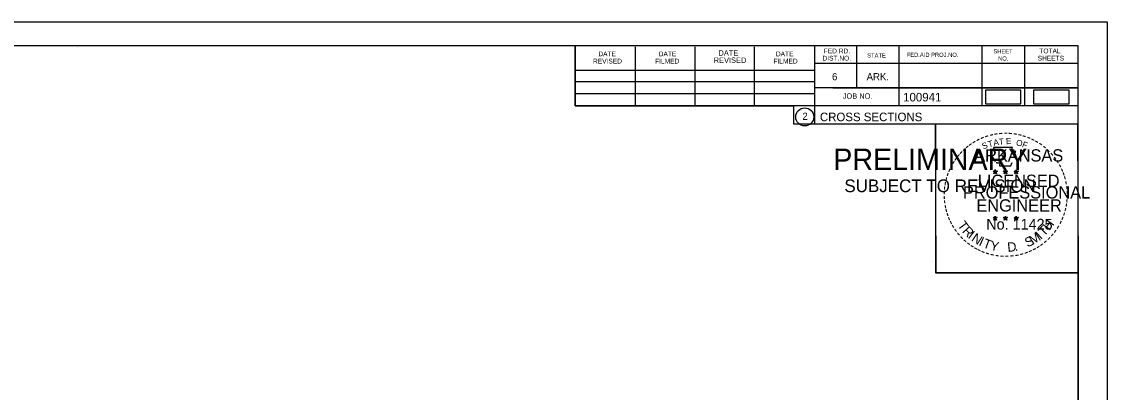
# Model space of a CAD drawing. Extents: x 1370538 to 1372872, y 376220 to 381127.
# Drawn here: x 1372694.1 to 1372871.6, y 378415.3 to 378475.9 of the extents above; entities that cross this region are included whole.
import ezdxf

# ---------------------------------------------------------------- set-up
doc = ezdxf.new("R2010")
doc.units = 0
for name, color, linetype in [('Default', 7, 'Continuous'), ('R_Border Notes', 7, 'Continuous'), ('R_No Plot', 7, 'Continuous'), ('T_Indications', 7, 'Continuous'), ('T_Notes', 7, 'Continuous')]:
    doc.layers.add(name, color=color, linetype=linetype)

msp = doc.modelspace()

# ---------------------------------------------------------------- linework, layer by layer
at = {"layer": 'Default'}
for points in [[(1372851.64, 378462.48), (1372857.47, 378462.48), (1372857.47, 378464.67), (1372851.64, 378464.67)], [(1372859.51, 378462.48), (1372865.34, 378462.48), (1372865.34, 378464.67), (1372859.51, 378464.67)]]:
    msp.add_lwpolyline(points, close=True, dxfattribs=at)
at = {"layer": 'R_Border Notes'}
for p, q in [((1372550.65, 378471.99), (1372866.83, 378471.99)), ((1372703.17, 378471.73), (1372703.17, 378471.73)), ((1372703.17, 378471.73), (1372703.17, 378471.73)), ((1372784.57, 378462.11), (1372784.57, 378471.99)), ((1372794.43, 378462.11), (1372794.43, 378471.79)), ((1372804.19, 378462.11), (1372804.19, 378471.79)), ((1372813.87, 378462.11), (1372813.87, 378471.79)), ((1372823.73, 378471.99), (1372823.73, 378459.19)), ((1372830.57, 378471.99), (1372830.57, 378465.05)), ((1372837.51, 378471.99), (1372837.51, 378462.11)), ((1372851.09, 378471.99), (1372851.09, 378462.11)), ((1372858.03, 378471.99), (1372858.03, 378462.11)), ((1372866.83, 378266.53), (1372866.83, 378471.99)), ((1372866.83, 378469.05), (1372823.73, 378469.05)), ((1372866.83, 378469.07), (1372866.83, 378469.07)), ((1372784.57, 378467.97), (1372823.73, 378467.97)), ((1372784.57, 378466.11), (1372823.73, 378466.11)), ((1372784.57, 378462.11), (1372784.57, 378464.17)), ((1372784.57, 378464.17), (1372823.73, 378464.17)), ((1372866.83, 378465.05), (1372823.73, 378465.05)), ((1372826.69, 378465.05), (1372866.83, 378465.05)), ((1372866.83, 378462.11), (1372784.57, 378462.11)), ((1372823.73, 378459.19), (1372866.83, 378459.19))]:
    msp.add_line(p, q, dxfattribs=at)
msp.add_circle((1372822.11, 378460.32), 1.47, dxfattribs=at)
at = {"layer": 'R_No Plot'}
for p, q in [((1372538.25, 378475.88), (1372871.58, 378475.88)), ((1372842.86, 378436.73), (1372842.86, 378436.73))]:
    msp.add_line(p, q, dxfattribs=at)
for points in [[(1372538.24, 378475.88), (1372871.58, 378475.88), (1372871.58, 378262.54), (1372538.24, 378262.54)], [(1372784.57, 378471.99), (1372784.57, 378462.11), (1372820.3, 378462.11), (1372820.3, 378459.19), (1372843.5, 378459.19), (1372843.5, 378434.85), (1372866.83, 378434.85), (1372866.83, 378266.53), (1372550.65, 378266.53), (1372550.65, 378471.99)], [(1372843.5, 378459.19), (1372866.71, 378459.19), (1372866.83, 378434.85), (1372843.62, 378434.85)]]:
    msp.add_lwpolyline(points, close=True, dxfattribs=at)
at = {"layer": 'T_Indications'}
for p, q in [((1372852.91, 378451.44), (1372853.26, 378451.33)), ((1372852.91, 378451.44), (1372853.16, 378451.4)), ((1372852.91, 378451.44), (1372853.15, 378451.32)), ((1372853.04, 378451.03), (1372853.26, 378451.33)), ((1372853.04, 378451.03), (1372853.17, 378451.28)), ((1372853.04, 378451.03), (1372853.26, 378451.25)), ((1372853.26, 378451.7), (1372853.22, 378451.44)), ((1372853.26, 378451.33), (1372853.26, 378451.7)), ((1372853.26, 378451.7), (1372853.31, 378451.45)), ((1372853.61, 378451.44), (1372853.26, 378451.33)), ((1372853.47, 378451.03), (1372853.26, 378451.33)), ((1372853.47, 378451.03), (1372853.26, 378451.25)), ((1372853.61, 378451.44), (1372853.32, 378451.39)), ((1372853.47, 378451.03), (1372853.34, 378451.33)), ((1372853.61, 378451.44), (1372853.4, 378451.34)), ((1372854.58, 378451.44), (1372854.93, 378451.33)), ((1372854.58, 378451.44), (1372854.83, 378451.4)), ((1372854.58, 378451.44), (1372854.82, 378451.32)), ((1372854.71, 378451.03), (1372854.93, 378451.33)), ((1372854.71, 378451.03), (1372854.84, 378451.28)), ((1372854.71, 378451.03), (1372854.93, 378451.25)), ((1372854.93, 378451.7), (1372854.89, 378451.44)), ((1372854.93, 378451.33), (1372854.93, 378451.7)), ((1372854.93, 378451.7), (1372854.98, 378451.45)), ((1372855.28, 378451.44), (1372854.93, 378451.33)), ((1372855.14, 378451.03), (1372854.93, 378451.33)), ((1372855.14, 378451.03), (1372854.93, 378451.25)), ((1372855.28, 378451.44), (1372854.99, 378451.39)), ((1372855.14, 378451.03), (1372855.01, 378451.33)), ((1372855.28, 378451.44), (1372855.07, 378451.34)), ((1372856.35, 378451.43), (1372856.69, 378451.32)), ((1372856.35, 378451.43), (1372856.6, 378451.39)), ((1372856.35, 378451.43), (1372856.58, 378451.31)), ((1372856.48, 378451.02), (1372856.69, 378451.32)), ((1372856.48, 378451.02), (1372856.6, 378451.27)), ((1372856.48, 378451.02), (1372856.69, 378451.24)), ((1372856.69, 378451.68), (1372856.65, 378451.43)), ((1372856.69, 378451.32), (1372856.69, 378451.68)), ((1372856.69, 378451.68), (1372856.74, 378451.43)), ((1372857.04, 378451.43), (1372856.69, 378451.32)), ((1372856.91, 378451.02), (1372856.69, 378451.32)), ((1372856.91, 378451.02), (1372856.69, 378451.24)), ((1372857.04, 378451.43), (1372856.76, 378451.38)), ((1372856.91, 378451.02), (1372856.77, 378451.31)), ((1372857.04, 378451.43), (1372856.84, 378451.33)), ((1372853.26, 378444.12), (1372853.22, 378443.87)), ((1372853.26, 378443.76), (1372853.26, 378444.12)), ((1372853.26, 378444.12), (1372853.31, 378443.87)), ((1372854.93, 378444.12), (1372854.88, 378443.87)), ((1372854.93, 378443.76), (1372854.93, 378444.12)), ((1372854.93, 378444.12), (1372854.97, 378443.87)), ((1372856.69, 378444.11), (1372856.65, 378443.86)), ((1372856.69, 378443.75), (1372856.69, 378444.11)), ((1372856.69, 378444.11), (1372856.74, 378443.86)), ((1372852.91, 378443.87), (1372853.26, 378443.76)), ((1372852.91, 378443.87), (1372853.16, 378443.82)), ((1372852.91, 378443.87), (1372853.14, 378443.75)), ((1372853.04, 378443.46), (1372853.26, 378443.76)), ((1372853.04, 378443.46), (1372853.17, 378443.71)), ((1372853.04, 378443.46), (1372853.25, 378443.68)), ((1372853.47, 378443.46), (1372853.25, 378443.68)), ((1372853.6, 378443.87), (1372853.26, 378443.76)), ((1372853.47, 378443.46), (1372853.26, 378443.76)), ((1372853.6, 378443.87), (1372853.32, 378443.82)), ((1372853.47, 378443.46), (1372853.33, 378443.75)), ((1372853.6, 378443.87), (1372853.4, 378443.77)), ((1372854.58, 378443.87), (1372854.93, 378443.76)), ((1372854.58, 378443.87), (1372854.83, 378443.82)), ((1372854.58, 378443.87), (1372854.81, 378443.75)), ((1372854.71, 378443.46), (1372854.93, 378443.76)), ((1372854.71, 378443.46), (1372854.84, 378443.71)), ((1372854.71, 378443.46), (1372854.92, 378443.68)), ((1372855.14, 378443.46), (1372854.92, 378443.68)), ((1372855.27, 378443.87), (1372854.93, 378443.76)), ((1372855.14, 378443.46), (1372854.93, 378443.76)), ((1372855.27, 378443.87), (1372854.99, 378443.82)), ((1372855.14, 378443.46), (1372855, 378443.75)), ((1372855.27, 378443.87), (1372855.07, 378443.77)), ((1372856.34, 378443.86), (1372856.69, 378443.75)), ((1372856.34, 378443.86), (1372856.6, 378443.81)), ((1372856.34, 378443.86), (1372856.58, 378443.74)), ((1372856.48, 378443.45), (1372856.69, 378443.75)), ((1372856.48, 378443.45), (1372856.6, 378443.7)), ((1372856.48, 378443.45), (1372856.69, 378443.67)), ((1372857.04, 378443.86), (1372856.69, 378443.75)), ((1372856.91, 378443.45), (1372856.69, 378443.75)), ((1372856.91, 378443.45), (1372856.69, 378443.67)), ((1372857.04, 378443.86), (1372856.75, 378443.81)), ((1372856.91, 378443.45), (1372856.77, 378443.74)), ((1372857.04, 378443.86), (1372856.84, 378443.76))]:
    msp.add_line(p, q, dxfattribs=at)
for points in [[(1372852.95, 378455.32), (1372853.22, 378454.49)], [(1372856.46, 378454.4), (1372856.61, 378454.68), (1372855.92, 378454.66), (1372856.07, 378455.32), (1372852.95, 378455.32)], [(1372853.26, 378451.7), (1372853.47, 378451.03), (1372852.91, 378451.44), (1372853.61, 378451.44), (1372853.04, 378451.03), (1372853.26, 378451.7)], [(1372853.44, 378452.9), (1372853.44, 378452.81), (1372854.01, 378452.79), (1372853.95, 378452.32), (1372855.82, 378452.32), (1372856.02, 378452.85)], [(1372854.93, 378451.7), (1372855.14, 378451.03), (1372854.58, 378451.44), (1372855.28, 378451.44), (1372854.71, 378451.03), (1372854.93, 378451.7)], [(1372856.69, 378451.68), (1372856.91, 378451.02), (1372856.35, 378451.43), (1372857.04, 378451.43), (1372856.48, 378451.02), (1372856.69, 378451.68)], [(1372853.26, 378444.12), (1372853.47, 378443.46), (1372852.91, 378443.87), (1372853.6, 378443.87), (1372853.04, 378443.46), (1372853.26, 378444.12)], [(1372854.93, 378444.12), (1372855.14, 378443.46), (1372854.58, 378443.87), (1372855.27, 378443.87), (1372854.71, 378443.46), (1372854.93, 378444.12)], [(1372856.69, 378444.11), (1372856.91, 378443.45), (1372856.34, 378443.86), (1372857.04, 378443.86), (1372856.48, 378443.45), (1372856.69, 378444.11)]]:
    msp.add_lwpolyline(points, dxfattribs=at)
for centre, radius in [((1372853.26, 378451.33), 0.172), ((1372853.26, 378451.33), 0.145), ((1372853.26, 378451.33), 0.116), ((1372853.26, 378451.33), 0.0991), ((1372853.26, 378451.33), 0.0747), ((1372853.26, 378451.33), 0.0495), ((1372853.26, 378451.33), 0.0296), ((1372854.93, 378451.33), 0.172), ((1372854.93, 378451.33), 0.145), ((1372854.93, 378451.33), 0.116), ((1372854.93, 378451.33), 0.0991), ((1372854.93, 378451.33), 0.0747), ((1372854.93, 378451.33), 0.0495), ((1372854.93, 378451.33), 0.0296), ((1372856.69, 378451.32), 0.172), ((1372856.69, 378451.32), 0.145), ((1372856.69, 378451.32), 0.116), ((1372856.69, 378451.32), 0.0991), ((1372856.69, 378451.32), 0.0747), ((1372856.69, 378451.32), 0.0495), ((1372856.69, 378451.32), 0.0296), ((1372853.26, 378443.76), 0.172), ((1372853.26, 378443.76), 0.145), ((1372853.26, 378443.76), 0.116), ((1372853.26, 378443.76), 0.0991), ((1372853.26, 378443.76), 0.0747), ((1372853.26, 378443.76), 0.0495), ((1372853.26, 378443.76), 0.0296), ((1372854.92, 378443.76), 0.172), ((1372854.92, 378443.76), 0.145), ((1372854.92, 378443.76), 0.116), ((1372854.92, 378443.76), 0.0991), ((1372854.92, 378443.76), 0.0747), ((1372854.92, 378443.76), 0.0495), ((1372854.92, 378443.76), 0.0296), ((1372856.69, 378443.75), 0.172), ((1372856.69, 378443.75), 0.145), ((1372856.69, 378443.75), 0.116), ((1372856.69, 378443.75), 0.0991), ((1372856.69, 378443.75), 0.0747), ((1372856.69, 378443.75), 0.0495), ((1372856.69, 378443.75), 0.0296)]:
    msp.add_circle(centre, radius, dxfattribs=at)

# ---------------------------------------------------------------- texts
at = {"layer": 'R_Border Notes'}
for s, height, p in [('DATE', 0.782, (1372788.37, 378470.23)), ('DATE', 0.782, (1372798.23, 378470.23)), ('DATE', 0.879, (1372808.01, 378470.33)), ('DATE', 0.782, (1372817.39, 378470.23)), ('FED.RD.', 0.782, (1372825.21, 378470.71)), ('STATE', 0.684, (1372832.33, 378470.03)), ('FED.AID PROJ.NO.', 0.684, (1372838.79, 378470.13)), ('SHEET', 0.684, (1372852.95, 378470.71)), ('TOTAL', 0.782, (1372860.47, 378470.71)), ('REVISED', 0.782, (1372787.49, 378469.05)), ('FILMED', 0.782, (1372797.65, 378469.05)), ('REVISED', 0.879, (1372807.23, 378469.15)), ('FILMED', 0.782, (1372816.99, 378469.05)), ('DIST.NO.', 0.782, (1372825.01, 378469.53)), ('NO.', 0.684, (1372853.73, 378469.53)), ('SHEETS', 0.782, (1372860.19, 378469.53)), ('6', 1.17, (1372826.57, 378466.31)), ('ARK.', 1.172, (1372832.23, 378466.31)), ('JOB NO.', 0.879, (1372828.33, 378463.29)), ('100941', 1.4, (1372838.2, 378462.85)), ('2', 1.17, (1372821.73, 378459.84)), ('CROSS SECTIONS', 1.4, (1372824.59, 378459.62))]:
    msp.add_text(s, height=height, rotation=360, dxfattribs=at).set_placement(p)
at = {"layer": 'T_Indications'}
for s, height, rotation, p in [('-', 1.6, 28.7918, (1372850.43, 378455.86)), ('-', 1.6, 24.3072, (1372851.07, 378456.18)), ('-', 1.6, 19.1761, (1372851.7, 378456.45)), ('T', 1, 16.4036, (1372852.22, 378455.33)), ('-', 1.6, 13.6301, (1372852.45, 378456.69)), ('A', 1, 11.2132, (1372853.05, 378455.58)), ('-', 1.6, 10.2193, (1372853.13, 378456.85)), ('T', 1, 6.0228, (1372853.9, 378455.75)), ('-', 1.6, 5.8968, (1372853.86, 378456.96)), ('-', 1.6, 0.1862, (1372854.63, 378457.03)), ('E', 1, 0.8323, (1372855, 378455.86)), ('-', 1.6, 357.743, (1372855.35, 378457.02)), ('-', 1.6, 352.1617, (1372856.1, 378456.96)), ('O', 1, 350.4515, (1372856.61, 378455.65)), ('-', 1.6, 347.2049, (1372856.82, 378456.85)), ('-', 1.6, 342.3362, (1372857.45, 378456.69)), ('-', 1.6, 337.8551, (1372858.19, 378456.47)), ('-', 1.6, 334.1211, (1372858.82, 378456.2)), ('-', 1.6, 329.6409, (1372859.4, 378455.92)), ('-', 1.6, 48.423, (1372847.9, 378453.82)), ('-', 1.6, 42.9622, (1372848.35, 378454.3)), ('-', 1.6, 38.9507, (1372848.78, 378454.72)), ('-', 1.6, 36.2317, (1372849.26, 378455.1)), ('-', 1.6, 34.0636, (1372849.84, 378455.49)), ('ARKANSAS', 2, 360, (1372849.81, 378453.03)), ('S', 1, 21.594, (1372851.31, 378455)), ('F', 1, 340.0707, (1372857.56, 378455.42)), ('-', 1.6, 325.8627, (1372860.04, 378455.56)), ('-', 1.6, 320.5297, (1372860.65, 378455.13)), ('-', 1.6, 315.5786, (1372861.25, 378454.64)), ('-', 1.6, 58.0706, (1372846.76, 378452.24)), ('-', 1.6, 54.2325, (1372847.09, 378452.77)), ('-', 1.6, 50.6142, (1372847.5, 378453.34)), ('-', 1.6, 309.8797, (1372861.82, 378454.09)), ('-', 1.6, 306.6522, (1372862.34, 378453.49)), ('-', 1.4, 303.6753, (1372862.83, 378452.92)), ('-', 1.6, 72.3945, (1372845.97, 378450.39)), ('-', 1.6, 67.7743, (1372846.19, 378451.02)), ('-', 1.6, 62.8713, (1372846.45, 378451.63)), ('DWB', 0.01, 360, (1372853.25, 378451.33)), ('DWB', 0.01, 360, (1372854.92, 378451.33)), ('DWB', 0.01, 360, (1372856.68, 378451.32)), ('-', 1.6, 299.6684, (1372863.15, 378452.32)), ('-', 1.6, 294.6628, (1372863.47, 378451.7)), ('-', 1.6, 290.5728, (1372863.73, 378451.13)), ('-', 1.6, 81.2013, (1372845.64, 378448.96)), ('-', 1.6, 75.461, (1372845.77, 378449.67)), ('LICENSED', 2, 360, (1372850.4, 378448.88)), ('-', 1.6, 285.1233, (1372863.96, 378450.55)), ('-', 1.6, 280.5493, (1372864.16, 378449.8)), ('-', 1.6, 89.0622, (1372845.54, 378447.57)), ('-', 1.6, 85.1863, (1372845.56, 378448.27)), ('PROFESSIONAL', 2, 360, (1372847.98, 378446.98)), ('-', 1.6, 276.5962, (1372864.32, 378449.04)), ('-', 1.6, 274.3301, (1372864.38, 378448.31)), ('-', 1.6, 94.1959, (1372845.57, 378446.84)), ('-', 1.6, 98.9479, (1372845.65, 378446.18)), ('-', 1.6, 101.7149, (1372845.78, 378445.44)), ('ENGINEER', 2, 360, (1372850.17, 378444.85)), ('-', 1.6, 260.9953, (1372864.33, 378446.36)), ('-', 1.6, 263.5172, (1372864.4, 378447.02)), ('-', 1.6, 269.9407, (1372864.42, 378447.68)), ('-', 1.6, 105.4578, (1372845.94, 378444.85)), ('-', 1.6, 109.0874, (1372846.16, 378444.22)), ('-', 1.6, 252.8681, (1372864.04, 378444.96)), ('-', 1.6, 255.7626, (1372864.22, 378445.68)), ('-', 1.6, 114.0643, (1372846.41, 378443.62)), ('-', 1.6, 115.7289, (1372846.72, 378443)), ('-', 1.6, 120.4471, (1372847.07, 378442.42)), ('T', 1.54, 306.0406, (1372847.02, 378442.6)), ('R', 1.54, 314.005, (1372847.78, 378441.55)), ('No. 11425', 1.757, 360, (1372851.79, 378441.9)), ('DWB', 0.01, 360, (1372853.24, 378443.75)), ('DWB', 0.01, 360, (1372854.91, 378443.75)), ('DWB', 0.01, 360, (1372856.68, 378443.74)), ('T', 1.54, 46.6444, (1372861.25, 378440.69)), ('H', 1.54, 54.6088, (1372862.14, 378441.63)), ('-', 1.6, 239.0712, (1372863.16, 378442.91)), ('-', 1.6, 244.6197, (1372863.55, 378443.66)), ('-', 1.6, 247.8887, (1372863.81, 378444.29)), ('-', 1.6, 125.8934, (1372847.48, 378441.86)), ('-', 1.6, 130.7181, (1372847.94, 378441.31)), ('-', 1.6, 134.2238, (1372848.46, 378440.76)), ('I', 1.54, 321.9694, (1372848.68, 378440.62)), ('N', 1.54, 326.5002, (1372849.25, 378440.15)), ('I', 1.54, 335.3603, (1372850.45, 378439.36)), ('S', 1.54, 26.9312, (1372858.56, 378438.96)), ('M', 1.54, 32.6563, (1372859.4, 378439.36)), ('I', 1.54, 42.1136, (1372860.68, 378440.21)), ('-', 1.6, 225.7653, (1372861.85, 378441.13)), ('-', 1.6, 231.2538, (1372862.33, 378441.69)), ('-', 1.6, 233.8452, (1372862.76, 378442.26)), ('-', 1.6, 138.9338, (1372848.98, 378440.3)), ('-', 1.6, 144.6463, (1372849.54, 378439.89)), ('-', 1.6, 148.0898, (1372850.1, 378439.52)), ('-', 1.6, 151.5704, (1372850.68, 378439.19)), ('-', 1.6, 154.6002, (1372851.2, 378438.95)), ('T', 1.54, 339.8912, (1372851.12, 378439.03)), ('Y', 1.54, 347.8556, (1372852.33, 378438.59)), ('D', 1.54, 6.3969, (1372855.32, 378438.23)), ('-', 1.6, 207.3568, (1372859.68, 378439.41)), ('-', 1.6, 212.2491, (1372860.24, 378439.76)), ('-', 1.6, 215.7363, (1372860.78, 378440.15)), ('-', 1.6, 221.0851, (1372861.32, 378440.62)), ('-', 1.6, 158.5612, (1372851.82, 378438.69)), ('-', 1.6, 162.7983, (1372852.51, 378438.48)), ('-', 1.6, 167.5555, (1372853.23, 378438.32)), ('-', 1.6, 173.1155, (1372854, 378438.21)), ('-', 1.6, 176.5183, (1372854.75, 378438.15)), ('-', 1.6, 181.5918, (1372855.49, 378438.17)), ('-', 1.6, 185.8167, (1372856.3, 378438.25)), ('-', 1.6, 191.2858, (1372857.03, 378438.38)), ('.', 1.54, 13.7642, (1372856.51, 378438.36)), ('-', 1.6, 195.4743, (1372857.76, 378438.58)), ('-', 1.6, 200.7184, (1372858.44, 378438.82)), ('-', 1.6, 204.2516, (1372859.06, 378439.09))]:
    msp.add_text(s, height=height, rotation=rotation, dxfattribs=at).set_placement(p)
at = {"layer": 'T_Notes'}
for s, height, p in [('PRELIMINARY', 3.5, (1372826.78, 378451.65)), ('DWB', 0.01, (1372827.52, 378453.5)), ('SUBJECT TO REVISION', 2.0751, (1372828.59, 378448.02))]:
    msp.add_text(s, height=height, rotation=360, dxfattribs=at).set_placement(p)

doc.saveas('drawing.dxf')
